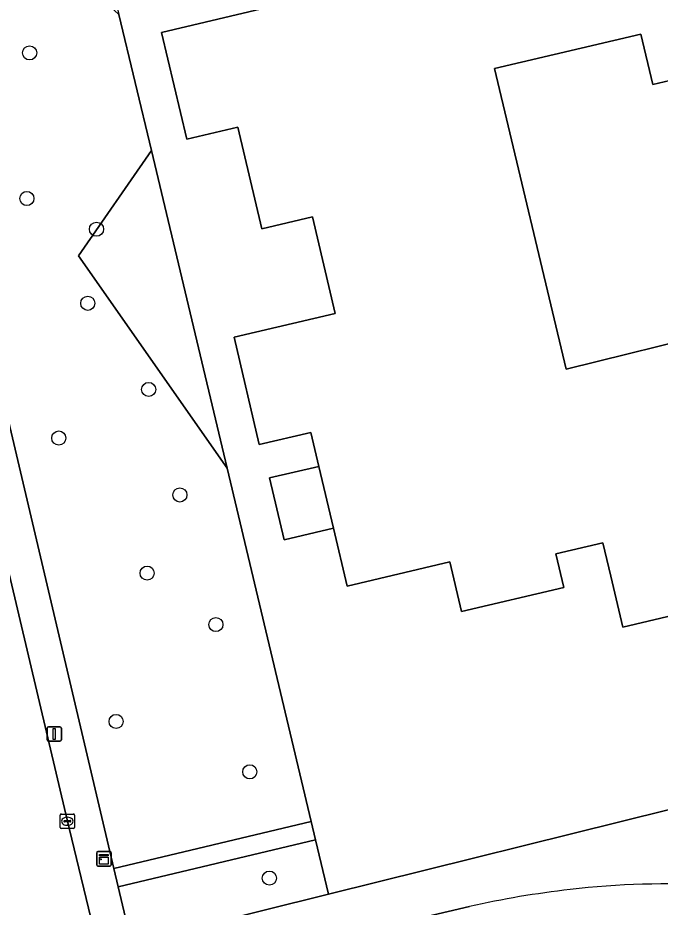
# Model space of a CAD drawing. Extents: x 158031 to 159244, y 380104 to 381214.
# Drawn here: x 158703.9 to 158748.4, y 380870.3 to 380931.8 of the extents above; entities that cross this region are included whole.
import ezdxf

# ---------------------------------------------------------------- set-up
doc = ezdxf.new("R2010")
doc.units = 0
for name, color, linetype in [('IMGEO_Boom', 7, 'Continuous'), ('IMGEO_Erf', 7, 'Continuous'), ('IMGEO_Fietspad_open', 7, 'Continuous'), ('IMGEO_Groenvoorziening', 7, 'Continuous'), ('IMGEO_Haag', 7, 'Continuous'), ('IMGEO_Hek', 7, 'Continuous'), ('IMGEO_Kast', 7, 'Continuous'), ('IMGEO_Kolk', 7, 'Continuous'), ('IMGEO_Lichtmast', 7, 'Continuous'), ('IMGEO_Pand', 7, 'Continuous'), ('IMGEO_Voetpad_open', 7, 'Continuous')]:
    doc.layers.add(name, color=color, linetype=linetype)

msp = doc.modelspace()

# ---------------------------------------------------------------- linework, layer by layer
at = {"layer": 'IMGEO_Boom'}
for centre in [(158704.733, 380929.409), (158704.543, 380919.328), (158709.359, 380917.203), (158708.755, 380912.075), (158712.97, 380906.11), (158706.752, 380902.75), (158715.129, 380898.809), (158712.861, 380893.396), (158717.621, 380889.836), (158710.714, 380883.131), (158719.969, 380879.644), (158721.324, 380872.287)]:
    msp.add_circle(centre, 0.489, dxfattribs=at)
at = {"layer": 'IMGEO_Erf'}
for points in [[(158760.146, 381005.953), (158736.194, 381000.091), (158732.714, 381014.696), (158693.808, 381005.45), (158693.321, 381005.334), (158693.503, 381004.589), (158702.09, 380968.88), (158705.294, 380969.645), (158706.066, 380966.421), (158702.855, 380965.659), (158706.933, 380948.762), (158710.911, 380932.073), (158713.159, 380922.64), (158718.399, 380900.655), (158724.226, 380876.207), (158724.526, 380874.948), (158725.424, 380871.182), (158749.002, 380877.042)], [(158752.8, 380891.316), (158745.783, 380889.662), (158744.954, 380893.177), (158744.406, 380895.503), (158741.144, 380894.735), (158741.692, 380892.409), (158734.625, 380890.746), (158733.818, 380894.175), (158726.698, 380892.499), (158725.754, 380896.507), (158722.345, 380895.705), (158721.338, 380899.983), (158724.747, 380900.784), (158724.194, 380903.131), (158720.628, 380902.292), (158718.88, 380909.719), (158725.871, 380911.365), (158724.297, 380918.05), (158720.806, 380917.228), (158719.149, 380924.264), (158715.605, 380923.43), (158713.863, 380930.828), (158720.786, 380932.458)], [(158755.318, 380928.971), (158747.854, 380927.213), (158747.031, 380930.705), (158736.898, 380928.32), (158741.853, 380907.515), (158752.486, 380910.135)]]:
    msp.add_lwpolyline(points, dxfattribs=at)
at = {"layer": 'IMGEO_Fietspad_open'}
for points in [[(158710.978, 380861.027), (158709.641, 380866.489), (158709.619, 380866.64), (158709.463, 380867.521), (158707.319, 380876.312), (158699.376, 380909.991), (158693.603, 380934.169), (158688.921, 380954.272), (158678.032, 381000), (158677.125, 381004.39), (158673.033, 381021.228), (158672.927, 381021.669), (158667.035, 381046.28), (158663.617, 381061.042), (158663.576, 381061.221), (158663, 381063.616), (158656.793, 381089.506)], [(158735.178, 380870.326), (158712.24, 380864.947)]]:
    msp.add_lwpolyline(points, dxfattribs=at)
for centre, radius, start, end in [((158749.674, 380805.579), 66.349, 96.52634, 102.61999), ((158748.784, 380814.729), 57.158, 86.58877, 96.68211)]:
    msp.add_arc(centre, radius, start, end, dxfattribs=at)
at = {"layer": 'IMGEO_Groenvoorziening'}
for points in [[(158702.855, 380965.659), (158702.09, 380968.88), (158693.503, 381004.589), (158688.991, 381003.505), (158689.195, 381002.553), (158682.503, 381000.919), (158682.212, 381002.231), (158680.496, 381001.857), (158691.506, 380955.478), (158691.138, 380955.441), (158710.56, 380872.948), (158724.226, 380876.207), (158718.399, 380900.655), (158708.105, 380915.35), (158713.159, 380922.64), (158710.911, 380932.073), (158701.955, 380940.406), (158706.933, 380948.762)], [(158718.399, 380900.655), (158713.159, 380922.64), (158708.105, 380915.35)], [(158710.857, 380871.687), (158724.526, 380874.948), (158724.226, 380876.207), (158710.56, 380872.948)], [(158711.775, 380867.789), (158725.424, 380871.182), (158724.526, 380874.948), (158710.857, 380871.687)]]:
    msp.add_lwpolyline(points, close=True, dxfattribs=at)
at = {"layer": 'IMGEO_Haag'}
msp.add_lwpolyline([(158710.857, 380871.687), (158724.526, 380874.948), (158724.226, 380876.207), (158710.56, 380872.948)], close=True, dxfattribs=at)
at = {"layer": 'IMGEO_Hek'}
for points in [[(158710.911, 380932.073), (158713.159, 380922.64)], [(158713.159, 380922.64), (158718.399, 380900.655)], [(158718.399, 380900.655), (158724.226, 380876.207)], [(158724.226, 380876.207), (158724.526, 380874.948)], [(158724.526, 380874.948), (158725.424, 380871.182)]]:
    msp.add_lwpolyline(points, dxfattribs=at)
at = {"layer": 'IMGEO_Kast'}
for p, q in [((158709.373, 380873.199), (158709.373, 380874.04)), ((158709.373, 380874.04), (158709.373, 380873.199)), ((158709.448, 380874.124), (158710.289, 380874.124)), ((158710.289, 380874.124), (158709.448, 380874.124)), ((158710.373, 380874.049), (158710.373, 380873.208)), ((158710.373, 380873.208), (158710.373, 380874.049)), ((158710.298, 380873.124), (158709.457, 380873.124)), ((158709.457, 380873.124), (158710.298, 380873.124))]:
    msp.add_line(p, q, dxfattribs=at)
for points in [[(158709.568, 380873.914), (158710.168, 380873.914), (158710.168, 380873.829), (158709.568, 380873.829), (158709.568, 380873.914)], [(158709.568, 380873.739), (158710.168, 380873.739), (158710.168, 380873.25), (158709.568, 380873.25), (158709.568, 380873.739)]]:
    msp.add_lwpolyline(points, dxfattribs=at)
msp.add_circle((158709.652, 380873.588), 0.0377, dxfattribs=at)
for centre, start, end in [((158709.451, 380874.046), 92.4484, 184.28452), ((158709.451, 380874.046), 92.4484, 184.28452), ((158710.295, 380874.046), 2.4484, 94.28452), ((158710.295, 380874.046), 2.4484, 94.28452), ((158709.451, 380873.202), 182.4484, 274.28452), ((158709.451, 380873.202), 182.4484, 274.28452), ((158710.295, 380873.202), 272.4484, 4.28452), ((158710.295, 380873.202), 272.4484, 4.28452)]:
    msp.add_arc(centre, 0.0779, start, end, dxfattribs=at)
at = {"layer": 'IMGEO_Kolk'}
for p, q in [((158706.84, 380875.799), (158706.84, 380876.651)), ((158706.915, 380876.725), (158707.767, 380876.725)), ((158707.328, 380876.505), (158707.353, 380876.505)), ((158707.841, 380876.651), (158707.841, 380875.799)), ((158707.099, 380876.219), (158707.099, 380876.231)), ((158707.537, 380876.182), (158707.139, 380876.182)), ((158707.142, 380876.268), (158707.54, 380876.268)), ((158707.351, 380875.945), (158707.326, 380875.945)), ((158707.583, 380876.231), (158707.583, 380876.219)), ((158707.767, 380875.725), (158706.915, 380875.725))]:
    msp.add_line(p, q, dxfattribs=at)
for points in [[(158706.84, 380875.799), (158706.84, 380876.651)], [(158706.915, 380876.725), (158707.767, 380876.725)], [(158707.841, 380876.651), (158707.841, 380875.799)], [(158707.767, 380875.725), (158706.915, 380875.725)]]:
    msp.add_lwpolyline(points, dxfattribs=at)
for centre, radius, start, end in [((158706.917, 380876.649), 0.0765, 91.55205, 178.44795), ((158706.917, 380876.649), 0.0765, 91.55205, 178.44795), ((158707.765, 380876.649), 0.0765, 1.55205, 88.44795), ((158707.765, 380876.649), 0.0765, 1.55205, 88.44795), ((158706.917, 380875.801), 0.0765, 181.55205, 268.44795), ((158706.917, 380875.801), 0.0765, 181.55205, 268.44795), ((158707.139, 380876.228), 0.0403, 85.87752, 175.75265), ((158707.136, 380876.218), 0.0366, 178.93798, 274.71019), ((158707.54, 380876.225), 0.043, 264.86636, 352.45326), ((158707.544, 380876.23), 0.0386, 1.73085, 96.63898), ((158707.765, 380875.801), 0.0765, 271.55205, 358.44795), ((158707.765, 380875.801), 0.0765, 271.55205, 358.44795)]:
    msp.add_arc(centre, radius, start, end, dxfattribs=at)
for centre, major_axis, ratio, start_param, end_param in [((158707.327, 380876.225), (-0.387, 0.002), 0.722429, 4.712389, 7.853982), ((158707.352, 380876.225), (-0.39, 0.002), 0.717154, 1.570796, 4.712389)]:
    msp.add_ellipse(centre, major_axis=major_axis, ratio=ratio, start_param=start_param, end_param=end_param, dxfattribs=at)
at = {"layer": 'IMGEO_Lichtmast'}
for p, q in [((158705.94, 380881.858), (158705.94, 380882.658)), ((158705.94, 380882.658), (158705.94, 380881.858)), ((158706.04, 380882.758), (158706.83, 380882.758)), ((158706.83, 380882.758), (158706.04, 380882.758)), ((158706.93, 380882.658), (158706.93, 380881.858)), ((158706.93, 380881.858), (158706.93, 380882.658)), ((158706.83, 380881.758), (158706.04, 380881.758)), ((158706.04, 380881.758), (158706.83, 380881.758))]:
    msp.add_line(p, q, dxfattribs=at)
msp.add_lwpolyline([(158706.36, 380882.633), (158706.51, 380882.633), (158706.51, 380881.883), (158706.36, 380881.883), (158706.36, 380882.633)], dxfattribs=at)
for centre, start, end in [((158706.04, 380882.658), 90, 180), ((158706.04, 380882.658), 90, 180), ((158706.83, 380882.658), 0, 90), ((158706.83, 380882.658), 360, 90), ((158706.04, 380881.858), 180, 270), ((158706.04, 380881.858), 180, 270), ((158706.83, 380881.858), 270, 0), ((158706.83, 380881.858), 270, 0)]:
    msp.add_arc(centre, 0.1, start, end, dxfattribs=at)
at = {"layer": 'IMGEO_Pand'}
for points in [[(158720.786, 380932.458), (158713.863, 380930.828), (158715.605, 380923.43), (158719.149, 380924.264), (158720.806, 380917.228), (158724.297, 380918.05), (158725.871, 380911.365), (158718.88, 380909.719), (158720.628, 380902.292), (158724.194, 380903.131), (158724.747, 380900.784), (158725.754, 380896.507), (158726.698, 380892.499), (158733.818, 380894.175), (158734.625, 380890.746), (158741.692, 380892.409), (158741.144, 380894.735), (158744.406, 380895.503), (158744.954, 380893.177), (158745.783, 380889.662), (158752.8, 380891.316)], [(158752.486, 380910.135), (158741.853, 380907.515), (158736.898, 380928.32), (158747.031, 380930.705), (158747.854, 380927.213), (158755.318, 380928.971)]]:
    msp.add_lwpolyline(points, dxfattribs=at)
msp.add_lwpolyline([(158724.747, 380900.784), (158721.338, 380899.983), (158722.345, 380895.705), (158725.754, 380896.507)], close=True, dxfattribs=at)
at = {"layer": 'IMGEO_Voetpad_open'}
for points in [[(158656.793, 381089.506), (158663, 381063.616), (158663.576, 381061.221), (158663.617, 381061.042), (158667.035, 381046.28), (158672.927, 381021.669), (158673.033, 381021.228), (158677.125, 381004.39), (158678.032, 381000), (158688.921, 380954.272), (158693.603, 380934.169), (158699.376, 380909.991), (158707.319, 380876.312), (158709.463, 380867.521), (158709.619, 380866.64)], [(158712.24, 380864.947), (158711.775, 380867.789), (158710.857, 380871.687), (158710.56, 380872.948), (158691.138, 380955.441)], [(158751.442, 380877.537), (158749.144, 380877.003), (158749.002, 380877.042), (158725.424, 380871.182), (158711.775, 380867.789), (158712.24, 380864.947), (158735.178, 380870.326)]]:
    msp.add_lwpolyline(points, dxfattribs=at)
for centre, radius, start, end in [((158749.674, 380805.579), 66.349, 96.52634, 102.61999), ((158748.784, 380814.729), 57.158, 86.58877, 96.68211)]:
    msp.add_arc(centre, radius, start, end, dxfattribs=at)

doc.saveas('drawing.dxf')
